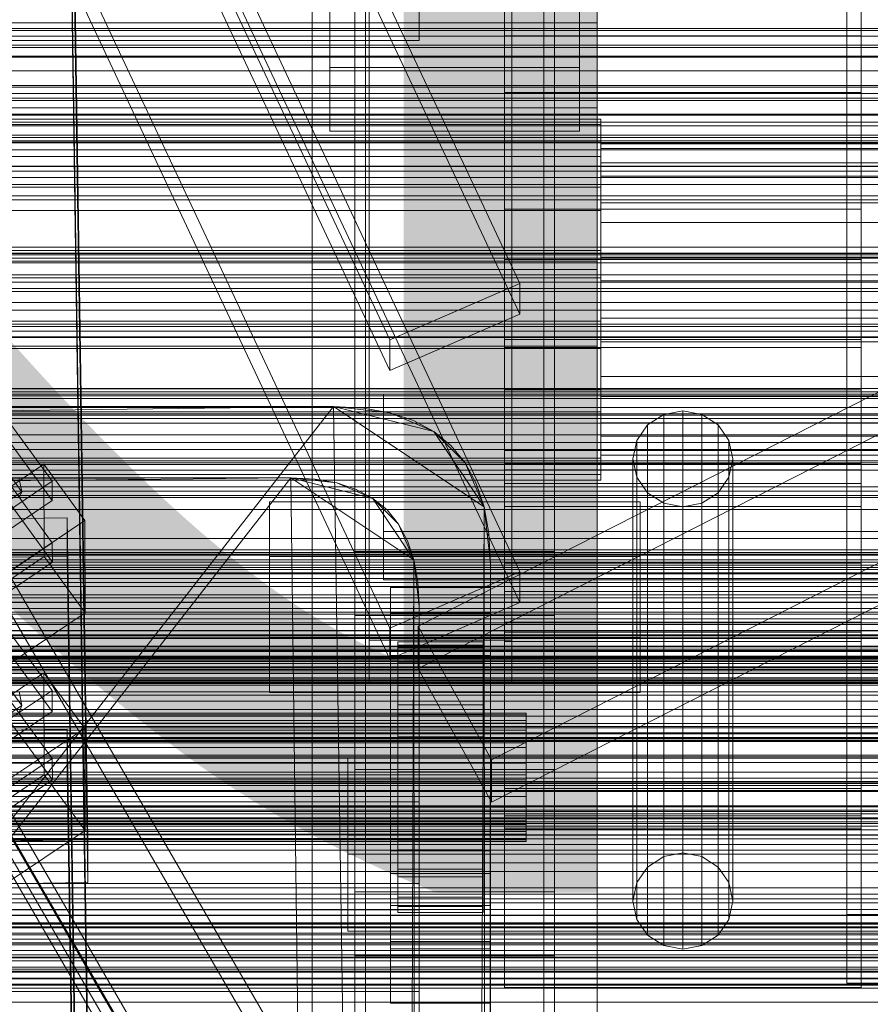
# Model space of a CAD drawing. Header units: millimetres. Extents: x -2233 to 61924, y -68080 to 6847.
# Tile 296 of 656: x 369 to 488, y -33299 to -33161. Entities that reach past the tile are written whole.
import ezdxf

# ---------------------------------------------------------------- set-up
doc = ezdxf.new("R2010")
doc.units = ezdxf.units.MM
for name, color, linetype, lineweight in [('COTAS_P', 1, 'Continuous', 0), ('frontal_C01', 7, 'Continuous', 0), ('frontal_C02', 7, 'Continuous', 0), ('frontal_C03', 7, 'Continuous', 0), ('frontal_C10', 7, 'Continuous', 0), ('frontal_secador', 7, 'Continuous', 0)]:
    doc.layers.add(name, color=color, linetype=linetype, lineweight=lineweight)
doc.dimstyles.new('R19_100', dxfattribs={"dimtxt": 250, "dimasz": 150, "dimexe": 150, "dimexo": 80, "dimgap": 100, "dimtad": 1, "dimtih": 1, "dimtoh": 1, "dimdsep": 46, "dimcen": 0.09, "dimadec": 0, "dimazin": 0, "dimtfac": 1, "dimtdec": 4, "dimtofl": 0, "dimtmove": 0, "dimatfit": 3, "dimfxl": 1, "dimtolj": 1, "dimtzin": 0, "dimarcsym": 0})

# ---------------------------------------------------------------- blocks, each defined once
blk = doc.blocks.new('DIM_R27_53')
at = {"layer": 'COTAS_P'}
for p, q in [((-150, -32000), (550, -32000)), ((550, -32000), (505, -32150)), ((550, -34600), (550, -32000)), ((550, -32000), (595, -32150)), ((550, -34600), (505, -34450)), ((550, -34600), (595, -34450)), ((-150, -34600), (550, -34600))]:
    blk.add_line(p, q, dxfattribs=at)
blk.add_text('2600 P', height=250, rotation=90, dxfattribs=at).set_placement((450, -33300))

msp = doc.modelspace()

# ---------------------------------------------------------------- linework, layer by layer
at = {"layer": 'frontal_C01'}
for p, q in [((299.114, -32899.212), (439.114, -33197.732)), ((439.114, -33202.046), (299.114, -32903.526)), ((420.886, -33205.659), (280.886, -32907.139)), ((420.886, -33209.973), (280.886, -32911.453)), ((299.114, -32939.655), (439.114, -33238.175)), ((439.114, -33242.488), (299.114, -32943.968)), ((420.886, -33246.102), (280.886, -32947.581)), ((420.886, -33250.415), (280.886, -32951.895)), ((485, -33286.265), (485, -33081.358)), ((485, -33090.987), (485, -33295.895)), ((375.644, -33110.039), (378.512, -33305.149)), ((378.512, -33310.542), (375.644, -33115.431)), ((416, -33334.308), (416, -33117.641)), ((444, -33117.641), (444, -33334.308)), ((424.864, -33245.824), (674.864, -33118.712)), ((416, -33125.19), (416, -33341.858)), ((674.864, -33124.643), (424.864, -33251.755)), ((444, -33341.858), (444, -33125.19)), ((435.136, -33264.558), (685.136, -33137.446)), ((435.136, -33270.49), (685.136, -33143.378)), ((437, -33154.741), (437, -33163.035)), ((487, -33163.035), (487, -33154.741)), ((437, -33170.973), (437, -33159.036)), ((487, -33159.036), (487, -33170.973)), ((437, -33163.035), (437, -33176.957)), ((487, -33163.035), (437, -33163.035)), ((487, -33176.957), (487, -33163.035)), ((450, -33165.914), (410, -33165.914)), ((410, -33165.914), (410, -33204.432)), ((410, -33310.158), (410, -33165.914)), ((450, -33204.432), (450, -33165.914)), ((450, -33165.914), (450, -33310.158)), ((437, -33187.328), (437, -33170.973)), ((487, -33170.973), (437, -33170.973)), ((487, -33170.973), (487, -33187.328)), ((450.5, -33174.682), (342.5, -33174.682)), ((450.5, -33175.444), (450.5, -33174.682)), ((450.5, -33174.682), (450.5, -33177.775)), ((450.5, -33175.444), (342.5, -33175.444)), ((450.5, -33179.945), (450.5, -33175.444)), ((450.5, -33177.775), (342.5, -33177.775)), ((437, -33176.957), (437, -33194.387)), ((487, -33176.957), (437, -33176.957)), ((450.5, -33177.775), (450.5, -33184.251)), ((487, -33194.387), (487, -33176.957)), ((450.5, -33180.825), (450.5, -33178.157)), ((450.5, -33178.157), (450.5, -33178.815)), ((550.5, -33178.157), (450.5, -33178.157)), ((450.5, -33178.815), (450.5, -33182.697)), ((550.5, -33178.815), (450.5, -33178.815)), ((450.5, -33179.945), (342.5, -33179.945)), ((450.5, -33187.498), (450.5, -33179.945)), ((450.5, -33186.413), (450.5, -33180.825)), ((550.5, -33180.825), (450.5, -33180.825)), ((450.5, -33182.697), (450.5, -33189.214)), ((550.5, -33182.697), (450.5, -33182.697)), ((450.5, -33184.251), (342.5, -33184.251)), ((450.5, -33184.251), (450.5, -33193.125)), ((450.5, -33187.498), (342.5, -33187.498)), ((345.969, -33187.638), (373.501, -33225.492)), ((437, -33205.613), (437, -33187.328)), ((437, -33187.328), (487, -33187.328)), ((450.5, -33194.068), (450.5, -33186.413)), ((550.5, -33186.413), (450.5, -33186.413)), ((450.5, -33196.955), (450.5, -33187.498)), ((487, -33187.328), (487, -33205.613)), ((373.513, -33228.189), (345.981, -33190.334)), ((450.5, -33189.214), (450.5, -33197.373)), ((550.5, -33189.214), (450.5, -33189.214)), ((342.5, -33193.125), (450.5, -33193.125)), ((450.5, -33193.125), (450.5, -33203.045)), ((437, -33194.387), (437, -33212.672)), ((487, -33194.387), (437, -33194.387)), ((450.5, -33202.627), (450.5, -33194.068)), ((450.5, -33194.068), (550.5, -33194.068)), ((487, -33212.672), (487, -33194.387)), ((450.5, -33196.955), (342.5, -33196.955)), ((346.008, -33196.266), (373.539, -33234.12)), ((450.5, -33206.875), (450.5, -33196.955)), ((450.5, -33197.373), (450.5, -33205.932)), ((550.5, -33197.373), (450.5, -33197.373)), ((439.114, -33197.732), (420.886, -33205.659)), ((439.114, -33202.046), (439.114, -33197.732)), ((373.551, -33236.816), (346.02, -33198.962)), ((420.886, -33209.973), (439.114, -33202.046)), ((450.5, -33210.786), (450.5, -33202.627)), ((550.5, -33202.627), (450.5, -33202.627)), ((450.5, -33203.045), (342.5, -33203.045)), ((450.5, -33203.045), (450.5, -33212.502)), ((410, -33204.432), (450, -33204.432)), ((410, -33348.677), (410, -33204.432)), ((420.886, -33205.659), (420.886, -33209.973)), ((437, -33223.043), (437, -33205.613)), ((487, -33205.613), (437, -33205.613)), ((450, -33348.677), (450, -33204.432)), ((487, -33205.613), (487, -33223.043)), ((450.5, -33206.875), (342.5, -33206.875)), ((437, -33274.146), (437, -33206.742)), ((437, -33206.742), (487, -33206.742)), ((437, -33221.187), (437, -33206.742)), ((450.5, -33205.932), (450.5, -33213.587)), ((550.5, -33205.932), (450.5, -33205.932)), ((450.5, -33215.749), (450.5, -33206.875)), ((487, -33206.742), (487, -33274.146)), ((487, -33206.742), (487, -33221.187)), ((450.5, -33217.303), (450.5, -33210.786)), ((550.5, -33210.786), (450.5, -33210.786)), ((450.5, -33212.502), (342.5, -33212.502)), ((450.5, -33212.502), (450.5, -33220.055)), ((420, -33220.03), (420, -33213.29)), ((420, -33213.29), (823, -33213.29)), ((420, -33232.549), (420, -33213.29)), ((437, -33212.672), (437, -33229.027)), ((487, -33212.672), (437, -33212.672)), ((450.5, -33213.587), (450.5, -33219.175)), ((550.5, -33213.587), (450.5, -33213.587)), ((487, -33229.027), (487, -33212.672)), ((450.5, -33215.749), (342.5, -33215.749)), ((450.5, -33222.225), (450.5, -33215.749)), ((459.321, -33216.114), (457.05, -33217.575)), ((462, -33215.601), (459.321, -33216.114)), ((459.321, -33278.126), (459.321, -33216.114)), ((464.679, -33216.114), (462, -33215.601)), ((462, -33277.613), (462, -33215.601)), ((466.95, -33217.575), (464.679, -33216.114)), ((464.679, -33278.126), (464.679, -33216.114)), ((450.5, -33221.185), (450.5, -33217.303)), ((550.5, -33217.303), (450.5, -33217.303)), ((457.05, -33217.575), (455.533, -33219.762)), ((457.05, -33279.587), (457.05, -33217.575)), ((468.467, -33219.762), (466.95, -33217.575)), ((466.95, -33279.587), (466.95, -33217.575)), ((369.265, -33226.975), (363.53, -33219.089)), ((450.5, -33219.175), (450.5, -33221.843)), ((550.5, -33219.175), (450.5, -33219.175)), ((450.5, -33220.055), (342.5, -33220.055)), ((823, -33220.03), (420, -33220.03)), ((420, -33220.03), (420, -33239.289)), ((437, -33268.562), (437, -33220.031)), ((437, -33220.031), (487, -33220.031)), ((437, -33225.809), (437, -33220.031)), ((450.5, -33220.055), (450.5, -33224.556)), ((455.533, -33219.762), (455, -33222.342)), ((455.533, -33281.774), (455.533, -33219.762)), ((469, -33222.342), (468.467, -33219.762)), ((468.467, -33281.774), (468.467, -33219.762)), ((487, -33220.031), (487, -33268.562)), ((487, -33220.031), (487, -33225.809)), ((450.5, -33222.225), (342.5, -33222.225)), ((487, -33221.187), (437, -33221.187)), ((437, -33221.187), (437, -33288.591)), ((450.5, -33221.843), (450.5, -33221.185)), ((550.5, -33221.185), (450.5, -33221.185)), ((550.5, -33221.843), (450.5, -33221.843)), ((450.5, -33225.318), (450.5, -33222.225)), ((487, -33288.591), (487, -33221.187)), ((360.882, -33230.843), (372.35, -33223.106)), ((372.35, -33223.106), (372.408, -33236.048)), ((372.35, -33223.106), (378.086, -33230.993)), ((437, -33236.965), (437, -33223.043)), ((487, -33223.043), (437, -33223.043)), ((455, -33222.342), (455.533, -33224.921)), ((455, -33284.353), (455, -33222.342)), ((468.467, -33224.921), (469, -33222.342)), ((469, -33222.342), (469, -33284.353)), ((487, -33223.043), (487, -33236.965)), ((450.5, -33224.556), (342.5, -33224.556)), ((437, -33272.414), (437, -33223.883)), ((437, -33223.883), (487, -33223.883)), ((437, -33247.957), (437, -33223.883)), ((450.5, -33224.556), (450.5, -33225.318)), ((455.533, -33224.921), (457.05, -33227.108)), ((455.533, -33286.933), (455.533, -33224.921)), ((466.95, -33227.108), (468.467, -33224.921)), ((468.467, -33286.933), (468.467, -33224.921)), ((487, -33223.883), (487, -33272.414)), ((487, -33223.883), (487, -33247.957)), ((450.5, -33225.318), (342.5, -33225.318)), ((373.501, -33225.492), (362.033, -33233.229)), ((369.265, -33226.975), (368.888, -33225.139)), ((373.513, -33228.189), (373.501, -33225.492)), ((487, -33225.809), (437, -33225.809)), ((437, -33225.809), (437, -33274.34)), ((487, -33274.34), (487, -33225.809)), ((359.436, -33233.606), (369.265, -33226.975)), ((368.9, -33227.79), (369.265, -33226.975)), ((457.05, -33227.108), (459.321, -33228.569)), ((457.05, -33289.12), (457.05, -33227.108)), ((464.679, -33228.569), (466.95, -33227.108)), ((466.95, -33289.12), (466.95, -33227.108)), ((362.045, -33235.925), (373.513, -33228.189)), ((437, -33229.027), (437, -33240.964)), ((487, -33229.027), (437, -33229.027)), ((459.321, -33228.569), (462, -33229.083)), ((459.321, -33290.581), (459.321, -33228.569)), ((462, -33229.083), (464.679, -33228.569)), ((462, -33291.094), (462, -33229.083)), ((464.679, -33290.581), (464.679, -33228.569)), ((487, -33240.964), (487, -33229.027)), ((357.646, -33230.872), (375.644, -33230.626)), ((378.086, -33230.993), (366.618, -33238.729)), ((375.644, -33230.626), (375.644, -33236.019)), ((375.644, -33230.626), (378.512, -33425.737)), ((378.143, -33243.934), (378.086, -33230.993)), ((823, -33232.549), (420, -33232.549)), ((420, -33232.549), (420, -33239.289)), ((373.539, -33234.12), (362.071, -33241.856)), ((373.551, -33236.816), (373.539, -33234.12)), ((375.644, -33236.019), (357.646, -33236.264)), ((372.408, -33236.048), (360.939, -33243.784)), ((378.143, -33243.934), (372.408, -33236.048)), ((378.512, -33431.13), (375.644, -33236.019)), ((362.083, -33244.553), (373.551, -33236.816)), ((437, -33245.259), (437, -33236.965)), ((487, -33236.965), (437, -33236.965)), ((487, -33236.965), (487, -33245.259)), ((439.114, -33238.175), (420.886, -33246.102)), ((439.114, -33242.488), (439.114, -33238.175)), ((420, -33239.289), (823, -33239.289)), ((437, -33240.964), (437, -33246.664)), ((487, -33240.964), (437, -33240.964)), ((487, -33246.664), (487, -33240.964)), ((420.886, -33250.415), (439.114, -33242.488)), ((366.675, -33251.671), (378.143, -33243.934)), ((437, -33246.664), (437, -33245.259)), ((487, -33245.259), (437, -33245.259)), ((487, -33245.259), (487, -33246.664)), ((420.886, -33246.102), (420.886, -33250.415)), ((435.136, -33264.558), (424.864, -33245.824)), ((424.864, -33245.824), (424.864, -33251.755)), ((487, -33246.664), (437, -33246.664)), ((487, -33247.957), (437, -33247.957)), ((437, -33247.957), (437, -33296.488)), ((487, -33296.488), (487, -33247.957)), ((424.864, -33251.755), (435.136, -33270.49)), ((415, -33275.096), (415, -33264.311)), ((415, -33264.311), (760, -33264.311)), ((415, -33277.793), (415, -33264.311)), ((435.136, -33270.49), (435.136, -33264.558)), ((416, -33273.478), (416, -33265.929)), ((416, -33265.929), (444, -33265.929)), ((416, -33482.597), (416, -33265.929)), ((444, -33265.929), (444, -33273.478)), ((444, -33265.929), (444, -33482.597)), ((487, -33268.562), (437, -33268.562)), ((437, -33268.562), (437, -33274.34)), ((487, -33274.34), (487, -33268.562)), ((487, -33272.414), (437, -33272.414)), ((437, -33272.414), (437, -33296.488)), ((487, -33296.488), (487, -33272.414)), ((444, -33273.478), (416, -33273.478)), ((416, -33273.478), (416, -33490.146)), ((487, -33274.146), (437, -33274.146)), ((437, -33274.146), (437, -33288.591)), ((437, -33274.34), (487, -33274.34)), ((444, -33490.146), (444, -33273.478)), ((487, -33288.591), (487, -33274.146)), ((760, -33275.096), (415, -33275.096)), ((415, -33275.096), (415, -33288.578)), ((760, -33277.793), (415, -33277.793)), ((415, -33277.793), (415, -33288.578)), ((457.05, -33279.587), (459.321, -33278.126)), ((459.321, -33278.126), (462, -33277.613)), ((462, -33277.613), (464.679, -33278.126)), ((464.679, -33278.126), (466.95, -33279.587)), ((455.533, -33281.774), (457.05, -33279.587)), ((466.95, -33279.587), (468.467, -33281.774)), ((455, -33284.353), (455.533, -33281.774)), ((468.467, -33281.774), (469, -33284.353)), ((455.533, -33286.933), (455, -33284.353)), ((469, -33284.353), (468.467, -33286.933)), ((457.05, -33289.12), (455.533, -33286.933)), ((468.467, -33286.933), (466.95, -33289.12)), ((775, -33286.265), (485, -33286.265)), ((485, -33286.265), (485, -33295.895)), ((415, -33288.578), (760, -33288.578)), ((437, -33288.591), (487, -33288.591)), ((459.321, -33290.581), (457.05, -33289.12)), ((466.95, -33289.12), (464.679, -33290.581)), ((462, -33291.094), (459.321, -33290.581)), ((464.679, -33290.581), (462, -33291.094)), ((437, -33296.488), (487, -33296.488)), ((485, -33295.895), (775, -33295.895))]:
    msp.add_line(p, q, dxfattribs=at)
at = {"layer": 'frontal_C02'}
for p, q in [((410, -33329.126), (410, -32971.464)), ((450, -32971.464), (450, -33329.126)), ((417.5, -33516.139), (417.5, -32977.112)), ((442.5, -32977.112), (442.5, -33516.139)), ((412.5, -33167.449), (412.5, -32986.084)), ((447.5, -32986.084), (447.5, -33167.449)), ((412.5, -33176.39), (412.5, -32995.026)), ((447.5, -33176.39), (447.5, -32995.026)), ((417.5, -33543.024), (417.5, -33003.998)), ((442.5, -33543.024), (442.5, -33003.998)), ((410, -33367.308), (410, -33009.646)), ((450, -33367.308), (450, -33009.646)), ((375.644, -33082.39), (378.512, -33275.795)), ((378.512, -33281.756), (375.644, -33088.351)), ((410, -33195.783), (410, -33094.446)), ((450, -33195.783), (450, -33094.446)), ((418, -33247.792), (418, -33110.146)), ((438, -33110.146), (438, -33247.792)), ((418, -33116.107), (418, -33253.753)), ((438, -33253.753), (438, -33116.107)), ((410, -33148.056), (410, -33195.783)), ((410, -33505.718), (410, -33148.056)), ((425, -33163.647), (425, -33148.506)), ((450, -33195.783), (450, -33148.056)), ((450, -33148.056), (450, -33505.718)), ((416, -33235.357), (416, -33149.697)), ((444, -33149.697), (444, -33235.357)), ((425, -33163.647), (425, -33152.192)), ((416, -33158.638), (416, -33244.298)), ((444, -33244.298), (444, -33158.638)), ((-450, -33161.186), (450, -33161.186)), ((450, -33161.186), (450, -33173.108)), ((450, -33161.186), (450, -33194.595)), ((-425, -33163.647), (425, -33163.647)), ((447.5, -33167.449), (412.5, -33167.449)), ((412.5, -33167.449), (412.5, -33176.39)), ((447.5, -33176.39), (447.5, -33167.449)), ((450, -33173.108), (-450, -33173.108)), ((450, -33206.517), (450, -33173.108)), ((412.5, -33176.39), (447.5, -33176.39)), ((450, -33194.595), (-450, -33194.595)), ((450, -33206.517), (450, -33194.595)), ((410, -33195.783), (450, -33195.783)), ((410, -33553.445), (410, -33195.783)), ((450, -33553.445), (450, -33195.783)), ((-450, -33206.517), (450, -33206.517)), ((345.969, -33217.293), (373.501, -33254.816)), ((373.513, -33257.796), (345.981, -33220.274)), ((346.008, -33226.831), (373.539, -33264.354)), ((404, -33247.456), (404, -33228.381)), ((404, -33228.381), (456, -33228.381)), ((404, -33236.017), (404, -33228.381)), ((456, -33228.381), (456, -33247.456)), ((456, -33228.381), (456, -33236.017)), ((373.551, -33267.334), (346.02, -33229.812)), ((456, -33236.017), (404, -33236.017)), ((404, -33236.017), (404, -33255.092)), ((444, -33235.357), (416, -33235.357)), ((416, -33235.357), (416, -33244.298)), ((444, -33244.298), (444, -33235.357)), ((456, -33255.092), (456, -33236.017)), ((421, -33243.974), (421, -33240.398)), ((421, -33240.398), (435, -33240.398)), ((421, -33280.489), (421, -33240.398)), ((435, -33240.398), (435, -33243.974)), ((435, -33240.398), (435, -33280.489)), ((416, -33244.298), (444, -33244.298)), ((435, -33243.974), (421, -33243.974)), ((421, -33243.974), (421, -33284.065)), ((435, -33284.065), (435, -33243.974)), ((456, -33247.456), (404, -33247.456)), ((404, -33247.456), (404, -33255.092)), ((438, -33247.792), (418, -33247.792)), ((418, -33247.792), (418, -33253.753)), ((422, -33258.008), (422, -33248.016)), ((422, -33248.016), (422, -33248.462)), ((422, -33248.016), (434, -33248.016)), ((422, -33248.864), (422, -33248.016)), ((422, -33258.219), (422, -33248.462)), ((422, -33248.462), (422, -33250.171)), ((422, -33248.462), (434, -33248.462)), ((434, -33248.462), (434, -33248.016)), ((434, -33248.016), (434, -33258.008)), ((434, -33248.016), (434, -33248.864)), ((434, -33250.171), (434, -33248.462)), ((434, -33248.462), (434, -33258.219)), ((438, -33253.753), (438, -33247.792)), ((456, -33255.092), (456, -33247.456)), ((369.265, -33256.933), (363.53, -33249.115)), ((422, -33258.409), (422, -33248.864)), ((422, -33248.864), (434, -33248.864)), ((422, -33250.947), (422, -33248.864)), ((434, -33248.864), (434, -33258.409)), ((434, -33248.864), (434, -33250.947)), ((421, -33253.512), (421, -33249.935)), ((421, -33249.935), (435, -33249.935)), ((421, -33290.026), (421, -33249.935)), ((422, -33259.029), (422, -33250.171)), ((422, -33250.171), (422, -33253.028)), ((422, -33250.171), (434, -33250.171)), ((422, -33259.396), (422, -33250.947)), ((422, -33250.947), (434, -33250.947)), ((422, -33254.125), (422, -33250.947)), ((434, -33253.028), (434, -33250.171)), ((434, -33250.171), (434, -33259.029)), ((434, -33250.947), (434, -33259.396)), ((434, -33250.947), (434, -33254.125)), ((435, -33249.935), (435, -33253.512)), ((435, -33249.935), (435, -33290.026)), ((360.882, -33260.028), (372.35, -33252.358)), ((372.35, -33252.358), (372.408, -33266.665)), ((372.35, -33252.358), (378.086, -33260.176)), ((418, -33253.753), (438, -33253.753)), ((435, -33253.512), (421, -33253.512)), ((421, -33253.512), (421, -33293.603)), ((422, -33260.382), (422, -33253.028)), ((422, -33253.028), (422, -33256.836)), ((422, -33253.028), (434, -33253.028)), ((434, -33256.836), (434, -33253.028)), ((434, -33253.028), (434, -33260.382)), ((435, -33293.603), (435, -33253.512)), ((373.501, -33254.816), (362.033, -33262.485)), ((369.265, -33256.933), (368.888, -33254.961)), ((373.513, -33257.796), (373.501, -33254.816)), ((404, -33255.092), (456, -33255.092)), ((422, -33260.901), (422, -33254.125)), ((422, -33254.125), (434, -33254.125)), ((422, -33258.18), (422, -33254.125)), ((434, -33254.125), (434, -33260.901)), ((434, -33254.125), (434, -33258.18)), ((-440, -33258.008), (440, -33258.008)), ((359.436, -33263.506), (369.265, -33256.933)), ((362.045, -33265.466), (373.513, -33257.796)), ((368.9, -33257.892), (369.265, -33256.933)), ((422, -33262.186), (422, -33256.836)), ((422, -33256.836), (422, -33261.337)), ((422, -33256.836), (434, -33256.836)), ((422, -33258.219), (422, -33258.008)), ((434, -33258.008), (422, -33258.008)), ((422, -33258.008), (422, -33258.409)), ((434, -33261.337), (434, -33256.836)), ((434, -33256.836), (434, -33262.186)), ((434, -33258.008), (434, -33258.219)), ((434, -33258.409), (434, -33258.008)), ((440, -33258.219), (440, -33258.008)), ((440, -33258.008), (440, -33258.409)), ((-440, -33258.219), (440, -33258.219)), ((-440, -33258.409), (440, -33258.409)), ((-440, -33259.029), (440, -33259.029)), ((-440, -33259.396), (440, -33259.396)), ((422, -33262.822), (422, -33258.18)), ((422, -33258.18), (434, -33258.18)), ((422, -33262.836), (422, -33258.18)), ((422, -33259.029), (422, -33258.219)), ((434, -33258.219), (422, -33258.219)), ((434, -33258.409), (422, -33258.409)), ((422, -33258.409), (422, -33259.396)), ((422, -33260.382), (422, -33259.029)), ((434, -33259.029), (422, -33259.029)), ((434, -33259.396), (422, -33259.396)), ((422, -33259.396), (422, -33260.901)), ((434, -33258.18), (434, -33262.822)), ((434, -33258.18), (434, -33262.836)), ((434, -33258.219), (434, -33259.029)), ((434, -33259.396), (434, -33258.409)), ((434, -33259.029), (434, -33260.382)), ((434, -33260.901), (434, -33259.396)), ((440, -33259.029), (440, -33258.219)), ((440, -33258.409), (440, -33259.396)), ((440, -33260.382), (440, -33259.029)), ((440, -33259.396), (440, -33260.901)), ((-440, -33260.382), (440, -33260.382)), ((-440, -33260.901), (440, -33260.901)), ((357.646, -33260.487), (375.644, -33260.244)), ((378.086, -33260.176), (366.618, -33267.845)), ((375.644, -33260.244), (375.644, -33266.205)), ((375.644, -33260.244), (378.512, -33453.649)), ((378.143, -33274.482), (378.086, -33260.176)), ((422, -33262.186), (422, -33260.382)), ((434, -33260.382), (422, -33260.382)), ((434, -33260.901), (422, -33260.901)), ((422, -33260.901), (422, -33262.822)), ((434, -33260.382), (434, -33262.186)), ((434, -33262.822), (434, -33260.901)), ((440, -33262.186), (440, -33260.382)), ((440, -33260.901), (440, -33262.822)), ((-440, -33262.186), (440, -33262.186)), ((422, -33261.337), (422, -33264.318)), ((434, -33261.337), (422, -33261.337)), ((422, -33261.337), (422, -33266.224)), ((422, -33264.318), (422, -33262.186)), ((434, -33262.186), (422, -33262.186)), ((434, -33264.318), (434, -33261.337)), ((434, -33266.224), (434, -33261.337)), ((434, -33262.186), (434, -33264.318)), ((440, -33264.318), (440, -33262.186)), ((-440, -33262.822), (440, -33262.822)), ((434, -33262.822), (422, -33262.822)), ((422, -33262.822), (422, -33265.028)), ((422, -33265.028), (422, -33262.836)), ((422, -33262.836), (434, -33262.836)), ((422, -33267.776), (422, -33262.836)), ((434, -33265.028), (434, -33262.822)), ((434, -33262.836), (434, -33265.028)), ((434, -33262.836), (434, -33267.776)), ((440, -33262.822), (440, -33265.028)), ((440, -33264.318), (-440, -33264.318)), ((-440, -33265.028), (440, -33265.028)), ((373.539, -33264.354), (362.071, -33272.023)), ((373.551, -33267.334), (373.539, -33264.354)), ((422, -33264.318), (434, -33264.318)), ((422, -33266.633), (422, -33264.318)), ((434, -33265.028), (422, -33265.028)), ((422, -33265.028), (422, -33267.368)), ((434, -33264.318), (434, -33266.633)), ((434, -33267.368), (434, -33265.028)), ((440, -33266.633), (440, -33264.318)), ((440, -33265.028), (440, -33267.368)), ((375.644, -33266.205), (357.646, -33266.448)), ((378.512, -33459.61), (375.644, -33266.205)), ((422, -33266.633), (422, -33266.224)), ((422, -33266.224), (422, -33271.164)), ((422, -33266.224), (434, -33266.224)), ((434, -33271.164), (434, -33266.224)), ((434, -33266.224), (434, -33266.633)), ((-440, -33266.633), (440, -33266.633)), ((-440, -33267.368), (440, -33267.368)), ((372.408, -33266.665), (360.939, -33274.334)), ((362.083, -33275.003), (373.551, -33267.334)), ((378.143, -33274.482), (372.408, -33266.665)), ((422, -33268.973), (422, -33266.633)), ((434, -33266.633), (422, -33266.633)), ((422, -33267.368), (422, -33267.776)), ((434, -33267.368), (422, -33267.368)), ((422, -33267.368), (422, -33269.683)), ((422, -33267.776), (434, -33267.776)), ((422, -33272.663), (422, -33267.776)), ((434, -33266.633), (434, -33268.973)), ((434, -33267.776), (434, -33267.368)), ((434, -33269.683), (434, -33267.368)), ((434, -33267.776), (434, -33272.663)), ((440, -33268.973), (440, -33266.633)), ((440, -33267.368), (440, -33269.683)), ((-440, -33268.973), (440, -33268.973)), ((422, -33271.178), (422, -33268.973)), ((422, -33268.973), (422, -33271.164)), ((434, -33268.973), (422, -33268.973)), ((434, -33271.164), (434, -33268.973)), ((434, -33268.973), (434, -33271.178)), ((440, -33271.178), (440, -33268.973)), ((-440, -33269.683), (440, -33269.683)), ((-425, -33270.442), (425, -33270.442)), ((422, -33269.683), (422, -33272.663)), ((434, -33269.683), (422, -33269.683)), ((422, -33269.683), (422, -33271.815)), ((425, -33270.442), (425, -33285.583)), ((425, -33270.442), (425, -33281.896)), ((434, -33272.663), (434, -33269.683)), ((434, -33271.815), (434, -33269.683)), ((440, -33269.683), (440, -33271.815)), ((-440, -33271.178), (440, -33271.178)), ((-440, -33271.815), (440, -33271.815)), ((422, -33271.164), (422, -33275.82)), ((422, -33271.164), (434, -33271.164)), ((422, -33273.099), (422, -33271.178)), ((422, -33271.178), (422, -33275.82)), ((434, -33271.178), (422, -33271.178)), ((422, -33271.815), (422, -33277.164)), ((434, -33271.815), (422, -33271.815)), ((422, -33271.815), (422, -33273.619)), ((434, -33275.82), (434, -33271.164)), ((434, -33275.82), (434, -33271.178)), ((434, -33271.178), (434, -33273.099)), ((434, -33277.164), (434, -33271.815)), ((434, -33273.619), (434, -33271.815)), ((440, -33273.099), (440, -33271.178)), ((440, -33271.815), (440, -33273.619)), ((-440, -33273.099), (440, -33273.099)), ((422, -33272.663), (434, -33272.663)), ((422, -33277.164), (422, -33272.663)), ((422, -33274.604), (422, -33273.099)), ((422, -33273.099), (422, -33279.875)), ((434, -33273.099), (422, -33273.099)), ((434, -33272.663), (434, -33277.164)), ((434, -33279.875), (434, -33273.099)), ((434, -33273.099), (434, -33274.604)), ((440, -33274.604), (440, -33273.099)), ((-440, -33273.619), (440, -33273.619)), ((-440, -33274.604), (440, -33274.604)), ((366.675, -33282.151), (378.143, -33274.482)), ((422, -33273.619), (422, -33280.973)), ((434, -33273.619), (422, -33273.619)), ((422, -33273.619), (422, -33274.972)), ((422, -33275.591), (422, -33274.604)), ((422, -33274.604), (422, -33283.053)), ((434, -33274.604), (422, -33274.604)), ((434, -33280.973), (434, -33273.619)), ((434, -33274.972), (434, -33273.619)), ((434, -33283.053), (434, -33274.604)), ((434, -33274.604), (434, -33275.591)), ((440, -33273.619), (440, -33274.972)), ((440, -33275.591), (440, -33274.604)), ((-440, -33274.972), (440, -33274.972)), ((-440, -33275.591), (440, -33275.591)), ((-440, -33275.781), (440, -33275.781)), ((-440, -33275.993), (440, -33275.993)), ((378.512, -33275.795), (360.514, -33276.038)), ((378.512, -33281.756), (378.512, -33275.795)), ((422, -33274.972), (422, -33283.829)), ((434, -33274.972), (422, -33274.972)), ((422, -33274.972), (422, -33275.781)), ((422, -33275.993), (422, -33275.591)), ((422, -33275.591), (422, -33285.137)), ((434, -33275.591), (422, -33275.591)), ((422, -33275.781), (422, -33285.538)), ((434, -33275.781), (422, -33275.781)), ((422, -33275.781), (422, -33275.993)), ((422, -33275.82), (422, -33279.875)), ((422, -33275.82), (434, -33275.82)), ((422, -33275.993), (422, -33285.984)), ((434, -33275.993), (422, -33275.993)), ((434, -33283.829), (434, -33274.972)), ((434, -33275.781), (434, -33274.972)), ((434, -33285.137), (434, -33275.591)), ((434, -33275.591), (434, -33275.993)), ((434, -33285.538), (434, -33275.781)), ((434, -33275.993), (434, -33275.781)), ((434, -33279.875), (434, -33275.82)), ((434, -33285.984), (434, -33275.993)), ((440, -33274.972), (440, -33275.781)), ((440, -33275.993), (440, -33275.591)), ((440, -33275.781), (440, -33275.993)), ((421, -33291.037), (421, -33277.327)), ((421, -33277.327), (435, -33277.327)), ((421, -33284.963), (421, -33277.327)), ((422, -33277.164), (434, -33277.164)), ((422, -33280.973), (422, -33277.164)), ((434, -33277.164), (434, -33280.973)), ((435, -33277.327), (435, -33291.037)), ((435, -33277.327), (435, -33284.963)), ((422, -33279.875), (422, -33283.053)), ((422, -33279.875), (434, -33279.875)), ((434, -33283.053), (434, -33279.875)), ((435, -33280.489), (421, -33280.489)), ((421, -33280.489), (421, -33284.065)), ((422, -33280.973), (434, -33280.973)), ((422, -33283.829), (422, -33280.973)), ((434, -33280.973), (434, -33283.829)), ((435, -33284.065), (435, -33280.489)), ((425, -33281.896), (-425, -33281.896)), ((360.514, -33282), (378.512, -33281.756)), ((425, -33297.037), (425, -33281.896)), ((416, -33292.029), (416, -33283.087)), ((416, -33283.087), (444, -33283.087)), ((416, -33369.48), (416, -33283.087)), ((421, -33284.065), (435, -33284.065)), ((422, -33283.053), (422, -33285.137)), ((422, -33283.053), (434, -33283.053)), ((422, -33283.829), (434, -33283.829)), ((422, -33285.538), (422, -33283.829)), ((434, -33285.137), (434, -33283.053)), ((434, -33283.829), (434, -33285.538)), ((444, -33283.087), (444, -33292.029)), ((444, -33283.087), (444, -33369.48)), ((425, -33285.583), (-425, -33285.583)), ((435, -33284.963), (421, -33284.963)), ((421, -33284.963), (421, -33298.674)), ((422, -33285.137), (422, -33285.984)), ((422, -33285.137), (434, -33285.137)), ((422, -33285.538), (434, -33285.538)), ((422, -33285.984), (422, -33285.538)), ((425, -33297.037), (425, -33285.583)), ((434, -33285.984), (434, -33285.137)), ((434, -33285.538), (434, -33285.984)), ((435, -33298.674), (435, -33284.963)), ((422, -33285.984), (434, -33285.984)), ((435, -33290.026), (421, -33290.026)), ((421, -33290.026), (421, -33293.603)), ((435, -33291.037), (421, -33291.037)), ((421, -33291.037), (421, -33298.674)), ((435, -33293.603), (435, -33290.026)), ((435, -33298.674), (435, -33291.037)), ((444, -33292.029), (416, -33292.029)), ((416, -33292.029), (416, -33378.421)), ((444, -33378.421), (444, -33292.029)), ((421, -33293.603), (435, -33293.603)), ((-425, -33297.037), (425, -33297.037)), ((421, -33298.674), (435, -33298.674))]:
    msp.add_line(p, q, dxfattribs=at)
at = {"layer": 'frontal_C03'}
for p, q in [((1250, -33170.211), (-1250, -33170.211)), ((1250, -33171.092), (-1250, -33171.092)), ((1250, -33171.746), (-1250, -33171.746)), ((1250, -33174.053), (-1250, -33174.053)), ((-1250, -33175.111), (1250, -33175.111)), ((1250, -33177.963), (-1250, -33177.963)), ((1250, -33179.02), (-1250, -33179.02)), ((1250, -33181.328), (-1250, -33181.328)), ((1250, -33181.981), (-1250, -33181.981)), ((1250, -33182.862), (-1250, -33182.862)), ((1250, -33192.669), (-1250, -33192.669)), ((1250, -33193.55), (-1250, -33193.55)), ((1250, -33194.204), (-1250, -33194.204)), ((1250, -33196.511), (-1250, -33196.511)), ((1530, -33198.434), (-1530, -33198.434)), ((-1250, -33197.568), (1250, -33197.568)), ((1250, -33200.42), (-1250, -33200.42)), ((1250, -33201.478), (-1250, -33201.478)), ((1530, -33203.434), (-1530, -33203.434)), ((1250, -33203.785), (-1250, -33203.785)), ((1250, -33204.439), (-1250, -33204.439)), ((1250, -33205.32), (-1250, -33205.32)), ((-1250, -33212.477), (1250, -33212.477)), ((-1250, -33213.275), (1250, -33213.275)), ((-1250, -33213.859), (1250, -33213.859)), ((1250, -33215.126), (-1250, -33215.126)), ((1250, -33216.008), (-1250, -33216.008)), ((-1250, -33216.197), (1250, -33216.197)), ((1250, -33216.661), (-1250, -33216.661)), ((-1250, -33217.326), (1250, -33217.326)), ((1250, -33218.969), (-1250, -33218.969)), ((-1250, -33220.026), (1250, -33220.026)), ((-1250, -33221.046), (1250, -33221.046)), ((-1250, -33222.642), (1250, -33222.642)), ((1250, -33222.878), (-1250, -33222.878)), ((1250, -33223.935), (-1250, -33223.935)), ((1250, -33226.243), (-1250, -33226.243)), ((1250, -33226.896), (-1250, -33226.896)), ((-1250, -33227.489), (1250, -33227.489)), ((1250, -33227.778), (-1250, -33227.778)), ((-1250, -33229.445), (1250, -33229.445)), ((-1268, -33235.463), (1268, -33235.463)), ((-1268, -33235.687), (1268, -33235.687)), ((-1268, -33235.852), (1268, -33235.852)), ((-1250, -33235.09), (1250, -33235.09)), ((-1268, -33236.509), (1268, -33236.509)), ((-1268, -33236.827), (1268, -33236.827)), ((1250, -33237.271), (-1250, -33237.271)), ((-1268, -33237.873), (1268, -33237.873)), ((-1268, -33238.322), (1268, -33238.322)), ((1250, -33237.584), (-1250, -33237.584)), ((1250, -33238.465), (-1250, -33238.465)), ((-1268, -33239.685), (1268, -33239.685)), ((1250, -33239.119), (-1250, -33239.119)), ((-1268, -33240.235), (1268, -33240.235)), ((1250, -33241.426), (-1250, -33241.426)), ((-1268, -33241.823), (1268, -33241.823)), ((1268, -33242.436), (-1268, -33242.436)), ((-1250, -33242.484), (1250, -33242.484)), ((-1268, -33244.14), (1268, -33244.14)), ((-1250, -33243.328), (1250, -33243.328)), ((-1268, -33244.775), (1268, -33244.775)), ((1250, -33245.336), (-1250, -33245.336)), ((-1250, -33245.586), (1250, -33245.586)), ((-1268, -33246.478), (1268, -33246.478)), ((-1268, -33247.092), (1268, -33247.092)), ((1250, -33246.393), (-1250, -33246.393)), ((-1268, -33248.679), (1268, -33248.679)), ((-1268, -33249.23), (1268, -33249.23)), ((1250, -33248.7), (-1250, -33248.7)), ((1250, -33249.354), (-1250, -33249.354)), ((-1268, -33250.593), (1268, -33250.593)), ((-1268, -33251.042), (1268, -33251.042)), ((1250, -33250.235), (-1250, -33250.235)), ((-1268, -33252.088), (1268, -33252.088)), ((-1268, -33252.405), (1268, -33252.405)), ((-1250, -33251.644), (1250, -33251.644)), ((1530, -33253.434), (-1530, -33253.434)), ((-1268, -33253.063), (1268, -33253.063)), ((-1268, -33253.227), (1268, -33253.227)), ((-1268, -33253.452), (1268, -33253.452)), ((-1250, -33253.825), (1250, -33253.825)), ((1530, -33258.434), (-1530, -33258.434)), ((-1250, -33259.47), (1250, -33259.47)), ((1250, -33260.042), (-1250, -33260.042)), ((1250, -33260.923), (-1250, -33260.923)), ((-1250, -33261.425), (1250, -33261.425)), ((1250, -33261.576), (-1250, -33261.576)), ((1250, -33263.884), (-1250, -33263.884)), ((-1250, -33264.941), (1250, -33264.941)), ((-1250, -33266.272), (1250, -33266.272)), ((1250, -33267.793), (-1250, -33267.793)), ((-1250, -33267.869), (1250, -33267.869)), ((1250, -33268.851), (-1250, -33268.851)), ((1250, -33271.158), (-1250, -33271.158)), ((-1250, -33271.588), (1250, -33271.588)), ((1250, -33271.812), (-1250, -33271.812)), ((1250, -33272.693), (-1250, -33272.693)), ((-1250, -33272.717), (1250, -33272.717)), ((-1250, -33275.055), (1250, -33275.055)), ((-1250, -33275.64), (1250, -33275.64)), ((-1250, -33276.437), (1250, -33276.437)), ((1250, -33282.499), (-1250, -33282.499)), ((1250, -33283.381), (-1250, -33283.381)), ((1250, -33284.034), (-1250, -33284.034)), ((1250, -33286.342), (-1250, -33286.342)), ((-1250, -33287.399), (1250, -33287.399)), ((1250, -33290.251), (-1250, -33290.251)), ((1250, -33291.308), (-1250, -33291.308)), ((1250, -33293.616), (-1250, -33293.616)), ((-1500, -33295.272), (1500, -33295.272)), ((1250, -33294.269), (-1250, -33294.269)), ((1250, -33295.151), (-1250, -33295.151))]:
    msp.add_line(p, q, dxfattribs=at)
at = {"layer": 'frontal_C10'}
for p, q in [((360.544, -33231.698), (1791.564, -35698.973)), ((1794.523, -35698.973), (363.503, -33231.698)), ((648.085, -33247.005), (352.166, -33247.005)), ((646.946, -33247.359), (351.028, -33247.359)), ((649.221, -33247.559), (353.302, -33247.559)), ((645.825, -33248.614), (349.907, -33248.614)), ((650.335, -33249.009), (354.417, -33249.009)), ((354.417, -33249.009), (1804.417, -35749.009)), ((656.868, -33250.339), (341.222, -33250.339)), ((658.479, -33250.159), (342.833, -33250.159)), ((644.741, -33250.747), (348.823, -33250.747)), ((351.085, -33250.339), (647.004, -33250.339)), ((352.159, -33250.005), (648.077, -33250.005)), ((353.231, -33250.527), (649.149, -33250.527)), ((655.293, -33252.427), (339.647, -33252.427)), ((660.065, -33251.895), (344.419, -33251.895)), ((350.028, -33251.522), (645.946, -33251.522)), ((1804.283, -35751.895), (354.283, -33251.895)), ((354.283, -33251.895), (650.201, -33251.895)), ((643.712, -33253.724), (347.793, -33253.724)), ((349.005, -33253.535), (644.923, -33253.535)), ((653.816, -33256.343), (338.17, -33256.343)), ((661.564, -33255.48), (345.918, -33255.48)), ((348.034, -33256.343), (643.952, -33256.343)), ((642.755, -33257.492), (346.837, -33257.492)), ((347.131, -33259.898), (643.05, -33259.898)), ((662.92, -33260.775), (347.274, -33260.775)), ((652.493, -33261.937), (336.847, -33261.937)), ((641.887, -33261.987), (345.969, -33261.987)), ((346.313, -33264.139), (642.231, -33264.139)), ((1789.995, -35732.647), (358.975, -33265.371)), ((361.934, -33265.371), (1792.954, -35732.647)), ((641.124, -33267.133), (345.205, -33267.133)), ((664.081, -33267.578), (348.434, -33267.578)), ((651.374, -33268.994), (335.728, -33268.994)), ((345.592, -33268.994), (641.511, -33268.994)), ((661.272, -33270.984), (365.354, -33270.984)), ((365.354, -33270.984), (1793.211, -35732.806)), ((640.477, -33272.842), (344.559, -33272.842)), ((344.982, -33274.379), (640.9, -33274.379)), ((1793.076, -35735.692), (365.22, -33273.871)), ((365.22, -33273.871), (661.138, -33273.871)), ((665, -33275.626), (349.354, -33275.626)), ((650.504, -33277.242), (334.858, -33277.242)), ((639.958, -33279.015), (344.04, -33279.015)), ((344.493, -33280.203), (640.411, -33280.203)), ((639.576, -33285.547), (343.658, -33285.547)), ((665.644, -33284.612), (349.998, -33284.612)), ((334.269, -33286.365), (649.915, -33286.365)), ((344.133, -33286.365), (640.051, -33286.365)), ((750.898, -33288.107), (247.837, -33288.107)), ((751.292, -33287.585), (248.231, -33287.585)), ((751.694, -33287.54), (248.633, -33287.54)), ((752.091, -33287.974), (249.03, -33287.974)), ((750.529, -33289.086), (247.468, -33289.086)), ((752.466, -33288.87), (249.405, -33288.87)), ((750.198, -33290.484), (247.137, -33290.484)), ((752.805, -33290.194), (249.744, -33290.194)), ((749.918, -33292.248), (246.857, -33292.248)), ((753.095, -33291.894), (250.034, -33291.894)), ((639.338, -33292.326), (343.42, -33292.326)), ((753.325, -33293.907), (250.264, -33293.907)), ((343.908, -33292.76), (639.826, -33292.76)), ((749.701, -33294.311), (246.64, -33294.311)), ((665.987, -33294.188), (350.341, -33294.188)), ((246.492, -33296.591), (749.553, -33296.591)), ((753.486, -33296.153), (250.425, -33296.153)), ((649.629, -33296.012), (333.983, -33296.012)), ((753.572, -33298.547), (250.511, -33298.547))]:
    msp.add_line(p, q, dxfattribs=at)
at = {"layer": 'frontal_secador'}
for p, q in [((1320, -33162), (-1320, -33162)), ((1320, -33162.273), (-1320, -33162.273)), ((1250, -33162), (-1250, -33162)), ((1320, -33163.072), (-1320, -33163.072)), ((1320, -33164.343), (-1320, -33164.343)), ((1250, -33164.651), (-1250, -33164.651)), ((1320, -33166), (-1320, -33166)), ((1250, -33165.859), (-1250, -33165.859)), ((-1250, -33166), (1250, -33166)), ((1320, -33167.929), (-1320, -33167.929)), ((-1320, -33170), (1320, -33170)), ((-1250, -33170), (1250, -33170)), ((1320, -33172.071), (-1320, -33172.071)), ((1320, -33174), (-1320, -33174)), ((1250, -33174.141), (-1250, -33174.141)), ((1320, -33175.657), (-1320, -33175.657)), ((1320, -33176.928), (-1320, -33176.928)), ((1320, -33177.727), (-1320, -33177.727)), ((1320, -33178), (-1320, -33178)), ((1250, -33177.285), (-1250, -33177.285)), ((1250, -33178), (-1250, -33178)), ((1250, -33181.314), (-1250, -33181.314)), ((1250, -33183.856), (-1250, -33183.856)), ((1250, -33185.455), (-1250, -33185.455)), ((1250, -33186), (-1250, -33186)), ((1360, -33193.5), (-1360, -33193.5)), ((1250, -33193.75), (-1250, -33193.75)), ((1360, -33194.863), (-1360, -33194.863)), ((1360, -33198.859), (-1360, -33198.859)), ((1360, -33205.216), (-1360, -33205.216)), ((1360, -33213.5), (-1360, -33213.5)), ((1250, -33212.924), (-1250, -33212.924)), ((413, -33215), (-433.02, -33225.78)), ((413, -33215), (-431.48, -34297.08)), ((413, -33215), (-424.22, -33216.98)), ((413, -33215), (-417.18, -33215.22)), ((-413, -33215), (413, -33215)), ((413, -33215), (417.18, -33215.22)), ((420.92, -33215.88), (413, -33215)), ((427.08, -33218.52), (413, -33215)), ((434.12, -33229.08), (413, -33215)), ((429.5, -34299.5), (413, -33215)), ((417.18, -33215.22), (420.92, -33215.88)), ((420.92, -33215.88), (424.22, -33216.98)), ((427.08, -33218.52), (420.92, -33215.88)), ((424.22, -33216.98), (427.08, -33218.52)), ((427.08, -33218.52), (429.5, -33220.5)), ((431.48, -33222.92), (427.08, -33218.52)), ((434.12, -33229.08), (427.08, -33218.52)), ((429.5, -33220.5), (431.48, -33222.92)), ((1360, -33223.147), (-1360, -33223.147)), ((431.48, -33222.92), (433.02, -33225.78)), ((434.12, -33229.08), (431.48, -33222.92)), ((407, -33225), (-423.38, -33233.82)), ((407, -33225), (-422.12, -34288.52)), ((407, -33225), (-416.18, -33226.62)), ((407, -33225), (-410.42, -33225.18)), ((-407, -33225), (407, -33225)), ((407, -33225), (410.42, -33225.18)), ((413.48, -33225.72), (407, -33225)), ((418.52, -33227.88), (407, -33225)), ((424.28, -33236.52), (407, -33225)), ((420.5, -34290.5), (407, -33225)), ((410.42, -33225.18), (413.48, -33225.72)), ((413.48, -33225.72), (416.18, -33226.62)), ((418.52, -33227.88), (413.48, -33225.72)), ((433.02, -33225.78), (434.12, -33229.08)), ((416.18, -33226.62), (418.52, -33227.88)), ((418.52, -33227.88), (420.5, -33229.5)), ((422.12, -33231.48), (418.52, -33227.88)), ((424.28, -33236.52), (418.52, -33227.88)), ((429.5, -34299.5), (434.12, -33229.08)), ((434.12, -33229.08), (434.78, -33232.82)), ((435, -33237), (434.12, -33229.08)), ((434.78, -34287.18), (434.12, -33229.08)), ((420.5, -33229.5), (422.12, -33231.48)), ((422.12, -33231.48), (423.38, -33233.82)), ((424.28, -33236.52), (422.12, -33231.48)), ((434.78, -33232.82), (435, -33237)), ((-1360, -33233.5), (1360, -33233.5)), ((-1250, -33233.5), (1250, -33233.5)), ((423.38, -33233.82), (424.28, -33236.52)), ((420.5, -34290.5), (424.28, -33236.52)), ((424.28, -33236.52), (424.82, -33239.58)), ((425, -33243), (424.28, -33236.52)), ((424.82, -34280.42), (424.28, -33236.52)), ((434.78, -34287.18), (435, -33237)), ((435, -33237), (435, -34283)), ((424.82, -33239.58), (425, -33243)), ((1360, -33243.853), (-1360, -33243.853)), ((424.82, -34280.42), (425, -33243)), ((425, -33243), (425, -34277)), ((-1400, -33250), (1400, -33250)), ((-1250, -33250), (1250, -33250)), ((1360, -33253.5), (-1360, -33253.5)), ((1250, -33254.076), (-1250, -33254.076)), ((-1250, -33255), (1250, -33255)), ((1360, -33261.784), (-1360, -33261.784)), ((1360, -33268.141), (-1360, -33268.141)), ((1360, -33272.137), (-1360, -33272.137)), ((1250, -33273.25), (-1250, -33273.25)), ((1360, -33273.5), (-1360, -33273.5)), ((1250, -33289.715), (-1250, -33289.715))]:
    msp.add_line(p, q, dxfattribs=at)

# ---------------------------------------------------------------- dimensions: what is measured, and where the dimension line sits
at = {"layer": 'COTAS_P'}
dim = msp.add_aligned_dim(p1=(-150, -34600), p2=(-150, -32000), distance=-700, text='<> P', dimstyle='R19_100', dxfattribs=at)
dim.commit()
dim.dimension.update_dxf_attribs({"geometry": 'DIM_R27_53', "text_midpoint": (550, -33300)})

doc.saveas('drawing.dxf')
